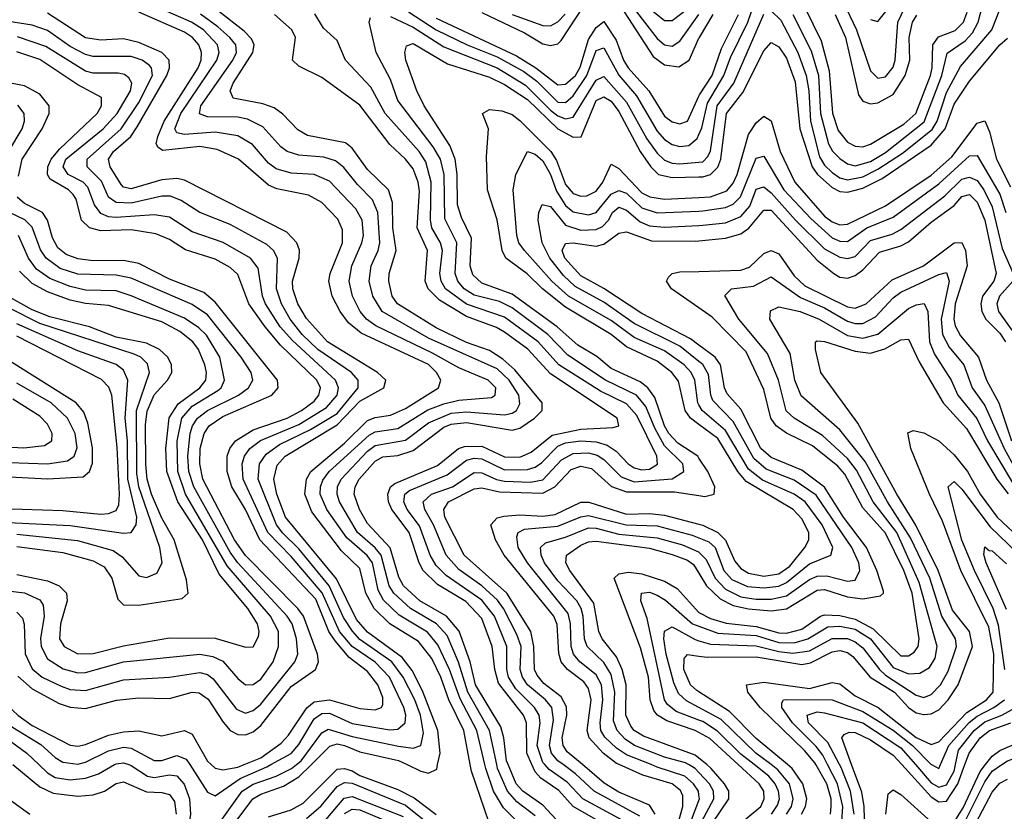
# Model space of a CAD drawing. Header units: inches. Extents: x 501365 to 657855, y 482276 to 547543.
# Tile 512 of 656: x 568217 to 570802, y 539877 to 541956. Entities that reach past the tile are written whole.
import ezdxf

# ---------------------------------------------------------------- set-up
doc = ezdxf.new("R2010")
doc.units = ezdxf.units.IN
doc.header["$MEASUREMENT"] = 0
for name, color, linetype in [('A5563', 7, 'Continuous'), ('A5564', 7, 'Continuous'), ('A5573', 7, 'Continuous'), ('A5574', 7, 'Continuous')]:
    doc.layers.add(name, color=color, linetype=linetype)

msp = doc.modelspace()

# ---------------------------------------------------------------- linework, layer by layer
at = {"layer": 'A5563', "color": 5}
for points, elevation in [([(568199.4, 540000), (568270, 539941.4), (568305.1, 539925.1), (568370, 539916.9), (568410, 539921.1), (568439.7, 539930), (568470, 539950.7), (568490, 539955), (568550, 539928.4), (568590, 539927.2), (568610, 539921.9), (568623.6, 539903.6), (568627.9, 539870)], 3820), ([(568267.1, 540000), (568290, 539978.1), (568310, 539966.5), (568350, 539960.2), (568390, 539964.1), (568423.8, 539976.2), (568465.8, 540000)], 3840), ([(568503.2, 540000), (568510, 539997.7), (568552.8, 539970), (568570, 539966), (568610, 539973.2), (568630, 539970.9), (568649, 539949), (568663.2, 539910), (568665.8, 539870), (568653.6, 539790), (568670, 539767.8), (568690, 539774.2), (568801.5, 539930), (568830, 539948.8), (568890, 539969.5), (568931, 539990), (568943.4, 540000)], 3840), ([(568663.5, 540000), (568710, 539927.8), (568730, 539918.3), (568796.2, 539963.8), (568865.6, 539994.4), (568875.9, 540000)], 3860), ([(568719.6, 540000), (568730, 539990.4), (568750, 539986.2), (568790, 539993.1), (568806.5, 540000)], 3880), ([(568769.3, 539830.7), (568829.5, 539910), (568850, 539922.1), (568910, 539943.9), (568950, 539967.6), (568982.7, 540000)], 3820), ([(568870, 539863.3), (568930, 539881.5), (568961.4, 539898.6), (569050, 539987.8), (569070, 539989.9), (569090, 539983.4), (569110, 539971.3), (569210, 539934.5), (569252.8, 539912.8), (569310, 539869)], 3780), ([(569234.3, 540000), (569270, 539982.5), (569290, 539977.9), (569311.8, 539988.2), (569314.2, 540000)], 3820), ([(569448.6, 539850), (569402.9, 539982.9), (569399.7, 540000)], 3780), ([(569543.8, 539830), (569486.8, 539886.8), (569460.9, 539930), (569440.3, 539990), (569438, 540000)], 3760), ([(569570, 539865.9), (569522.1, 539902.1), (569497.4, 539930), (569471.6, 539990), (569469.4, 540000)], 3740), ([(569649.8, 539829.7), (569590, 539893.7), (569538, 539930), (569520.1, 539950), (569499.3, 540000)], 3720), ([(569784.6, 539824.6), (569670, 539890), (569632.3, 539932.3), (569584.8, 539964.8), (569570, 539981.1), (569561.5, 540000)], 3680), ([(569810, 539847.9), (569695.2, 539910), (569654.2, 539954.2), (569606.9, 539986.9), (569595.2, 540000)], 3660), ([(569844.8, 539864.8), (569725.2, 539930), (569676.1, 539976.1), (569643.3, 540000)], 3640), ([(569884.8, 539870), (569870, 539893.6), (569790, 539928), (569751.4, 539951.4), (569694.2, 540000)], 3620), ([(570000, 539303.6), (569980.1, 539370), (569956, 539510), (569924, 539630), (569920.4, 539670), (569938.3, 539761.7), (569942.9, 539837.1), (569957.6, 539890), (569957.8, 539917.8), (569952, 539932), (569929.7, 539949.7), (569852.5, 539972.5), (569790.5, 540000)], 3580), ([(570000, 539920.5), (569998.6, 539930), (569986, 539950), (569963.4, 539970), (569890, 539993.6), (569874.3, 540000)], 3560), ([(570000, 539979.5), (569990, 539990.3), (569972.5, 540000)], 3540), ([(568970, 539858.8), (569008.2, 539891.8), (569050, 539943), (569070, 539953), (569090, 539951.4), (569230, 539893.4), (569309.6, 539829.6)], 3760), ([(568170, 539923), (568244, 539870)], 3780), ([(569010, 539842.7), (569068.4, 539911.6), (569090, 539916.4), (569223.7, 539863.7)], 3740), ([(570000, 539384), (569988.9, 539430), (569979.6, 539530), (569945.8, 539654.2), (569970.6, 539829.4), (570000, 539906)], 3560), ([(569070, 539871.8), (569090, 539883), (569110, 539881), (569210, 539839.6)], 3720)]:
    msp.add_lwpolyline(points, dxfattribs=dict(at, elevation=elevation))
at = {"layer": 'A5564', "color": 5}
for points, elevation in [([(569770, 542030), (569880.1, 541860.1), (569910, 541838.1), (569947.3, 541832.7), (569974.3, 541850), (570000, 541907.5)], 3720), ([(569438, 540000), (569417.3, 540090), (569373.2, 540173.2), (569345.5, 540250), (569315, 540315), (569287.6, 540347.6), (569212.9, 540392.9), (569172.3, 540432.3), (569158.3, 540458.3), (569143.5, 540530), (569129.3, 540549.3), (569075.5, 540595.5), (569023.5, 540670), (569006.2, 540710), (569006.8, 540730), (569013, 540747), (569029.7, 540770), (569134.8, 540865.2), (569150, 540874.2), (569210, 540882.9), (569288.6, 540931.4), (569330, 540948), (569370, 540957.4), (569455.4, 540964.6), (569465, 540970), (569466.6, 540990), (569447.2, 541010), (569370, 541041.8), (569301, 541081), (569152, 541152), (569127.6, 541170), (569110.8, 541190), (569090.8, 541230), (569081.6, 541270), (569088.7, 541310), (569115.6, 541370), (569119.7, 541390), (569115.8, 541430), (569099.3, 541459.3), (569030, 541532.3), (568990.2, 541550.2), (568930, 541553.4), (568890, 541564.7), (568870, 541579.9), (568828.6, 541628.6), (568790, 541651), (568730, 541661.1), (568650, 541654.9), (568630, 541658.9), (568624.6, 541670), (568640.1, 541710), (568734.8, 541850), (568740.9, 541870), (568736, 541890), (568699.8, 541930), (568668.2, 541950), (568530, 542011.6)], 3760), ([(569430, 541975.4), (569542, 541922), (569590, 541893.1), (569610, 541888.2), (569630, 541893.3), (569638, 541902), (569717.4, 542022.6)], 3720), ([(569499.3, 540000), (569495.2, 540010), (569488.2, 540070), (569479.6, 540099.6), (569413.8, 540210), (569399.9, 540270), (569370.8, 540350.8), (569337.6, 540390), (569267.3, 540430), (569224.8, 540470), (569212.1, 540492.1), (569189.4, 540569.4), (569130, 540633.6), (569109.3, 540670), (569095.3, 540710), (569097.6, 540730), (569108.5, 540750), (569150, 540796.9), (569170, 540808), (569210, 540812), (569250, 540824.9), (569330, 540886.2), (569350, 540894.3), (569390, 540898.5), (569510, 540878.7), (569530, 540884), (569568.7, 540910), (569588.1, 540930), (569588.3, 540950), (569517.2, 541037.2), (569485.3, 541065.3), (569450, 541087.3), (569390, 541108.9), (569310, 541146.9), (569208.8, 541210), (569194.8, 541230), (569186.1, 541270), (569187.2, 541290), (569205.3, 541350), (569196.4, 541410), (569196, 541476.1), (569184.9, 541510), (569130, 541563), (569090, 541619), (569072.7, 541632.7), (568972.3, 541652.3), (568947.3, 541667.3), (568908.1, 541708.1), (568885.1, 541725.1), (568855.4, 541735.4), (568777.4, 541750), (568769.9, 541769.9), (568777.3, 541790), (568828.9, 541870), (568832.4, 541890), (568825.7, 541905.7), (568806.4, 541926.4), (568738.6, 541978.6)], 3720), ([(569237.3, 541977.3), (569309.9, 541930.1), (569392, 541890), (569470, 541858.5), (569540.1, 541820.1), (569574.7, 541794.7), (569630, 541740.2), (569650, 541739), (569670, 541756.1), (569705.8, 541810), (569730, 541875.1), (569750, 541882.7), (569790, 541810.8), (569836.4, 541756.4), (569890, 541663.8), (569910, 541642.1), (569930, 541629), (569950, 541623.8), (569973.7, 541626.3), (569995.6, 541644.4), (570000, 541655.1)], 3660), ([(569830, 541984.5), (569890, 541907.3), (569910, 541890.4), (569930, 541887), (569950, 541900.1), (570000, 541969.8)], 3740), ([(569865.3, 541990), (569910, 541954.4), (569930, 541954.5), (569970, 541984.8)], 3760), ([(568943.4, 540000), (568955.9, 540010), (569010, 540083.7), (569027, 540093), (569090, 540074), (569211.8, 540048.2), (569250, 540043.5), (569270.3, 540050), (569277.2, 540082.8), (569268.8, 540130), (569254, 540170), (569223.6, 540230), (569193.5, 540270), (569110, 540328.3), (569090.4, 540350.4), (569066.8, 540386.8), (569029.5, 540469.5), (568950, 540567.1), (568907.8, 540607.8), (568891.4, 540630), (568843.2, 540750), (568846.5, 540790), (568864.2, 540815.8), (568899.2, 540840.8), (568980.2, 540879.8), (569050, 540922.6), (569105.4, 540990), (569105.9, 541010), (569087.8, 541030), (568999.7, 541090), (568958.8, 541130), (568926.8, 541170), (568904.3, 541210), (568891.6, 541250), (568893.4, 541330), (568883, 541350), (568866.1, 541366.1), (568770, 541418.8), (568690, 541449.9), (568641.4, 541481.4), (568612.6, 541492.6), (568590, 541493.1), (568510, 541474.7), (568470, 541476.5), (568450.5, 541490.5), (568432.2, 541532.2), (568394.1, 541570), (568394.1, 541590), (568483.7, 541670), (568530, 541738.9), (568565.3, 541810), (568563.1, 541830), (568557, 541837), (568538.9, 541850), (568510, 541859.7), (568410, 541859.7), (568390, 541864.6), (568350, 541886), (568290, 541928.4), (568250, 541942.4), (568188.3, 541951.7)], 3840), ([(569314.2, 540000), (569320.4, 540030), (569314.4, 540090), (569274, 540194), (569247.4, 540247.4), (569221, 540281), (569130, 540348), (569101.5, 540381.5), (569048.3, 540488.3), (568914.4, 540650), (568892.4, 540710), (568884, 540750), (568893.2, 540786.8), (568913.6, 540810), (569050, 540892.2), (569110, 540954.4), (569172.9, 540990), (569178.6, 541010), (569156.7, 541030), (569025.5, 541110), (568970, 541171.7), (568947.1, 541210), (568933.7, 541250), (568933.3, 541270), (568950.8, 541330), (568951.2, 541351.2), (568944.5, 541370), (568918, 541398), (568650, 541535.1), (568630, 541539), (568590, 541535.8), (568510, 541512.4), (568490, 541517), (568483.4, 541523.4), (568454.8, 541570), (568450.5, 541590), (568463.5, 541610), (568508.7, 541650), (568525.1, 541674.9), (568603.2, 541810), (568610.4, 541830), (568609.1, 541850), (568590.1, 541870.1), (568530, 541896.8), (568490, 541905.8), (568430, 541902.5), (568390, 541908.4), (568290, 541973.5)], 3820), ([(569399.7, 540000), (569382.7, 540090), (569343.6, 540170), (569322.2, 540230), (569298.7, 540278.7), (569263.8, 540323.8), (569188.9, 540370), (569147.6, 540410), (569125.5, 540450), (569110, 540515), (569061.8, 540561.8), (568984.1, 540664.1), (568965.8, 540710), (568969.7, 540750), (568980.9, 540770), (569070, 540844.1), (569130, 540903.8), (569150, 540911.6), (569190, 540917.5), (569230, 540935.3), (569316.4, 540990), (569322.5, 541010), (569311.5, 541030), (569290, 541050.5), (569113.4, 541133.4), (569080.6, 541160.6), (569058.2, 541190), (569037.3, 541230), (569028.5, 541270), (569032.2, 541290), (569064.8, 541370), (569064.7, 541404.7), (569052.5, 541432.5), (569010, 541476.7), (568975.2, 541495.2), (568892.5, 541512.5), (568870, 541522.1), (568791.8, 541590), (568735.8, 541615.8), (568690, 541623.5), (568592.7, 541612.7), (568580.6, 541620.6), (568575.7, 541630), (568579.4, 541650), (568596.2, 541690), (568685.5, 541830), (568693.1, 541850), (568694.4, 541870), (568687.5, 541890), (568671, 541910), (568650, 541923.6), (568530, 541976.3)], 3780), ([(569469.4, 540000), (569449.9, 540090.1), (569393.7, 540190), (569368.8, 540268.8), (569338.9, 540338.9), (569311, 540370), (569242.7, 540410), (569199.5, 540450), (569187, 540470), (569165.6, 540550), (569149.8, 540569.8), (569104.1, 540610), (569056.2, 540690), (569050.2, 540710), (569051.3, 540730), (569060.9, 540750), (569130, 540823.1), (569150, 540838.4), (569230, 540851.9), (569290, 540897.8), (569350, 540923.2), (569390, 540926.5), (569490, 540918.6), (569510, 540923.4), (569520.8, 540930), (569530, 540947.6), (569527.2, 540970), (569501.7, 541010), (569470, 541039.1), (569290, 541120), (569168.7, 541190), (569143.9, 541230), (569134.8, 541270), (569139.6, 541310), (569158.3, 541350), (569162.8, 541370), (569157.4, 541450), (569143.6, 541483.6), (569103.6, 541523.6), (569068.1, 541568.1), (569045.9, 541585.9), (569015.6, 541595.6), (568950, 541600.9), (568918.9, 541610), (568902.3, 541622.3), (568855.4, 541675.4), (568815.5, 541695.5), (568790, 541700.3), (568710, 541701.4), (568689.5, 541709.5), (568692.5, 541730), (568776.8, 541850), (568785.8, 541870), (568784.3, 541890), (568769, 541910), (568737.6, 541937.6), (568691.3, 541971.3)], 3740), ([(569561.5, 540000), (569547.9, 540030), (569547, 540110), (569539.5, 540130), (569473.9, 540213.9), (569464.1, 540250), (569457.6, 540310), (569430, 540383.5), (569388.4, 540428.4), (569313.4, 540473.4), (569276.6, 540510), (569265.3, 540530), (569239.4, 540610), (569194.3, 540670), (569184.9, 540690), (569183, 540710), (569190.3, 540729.7), (569201.6, 540738.4), (569314.2, 540785.8), (569368.6, 540830), (569384.3, 540835.7), (569430, 540836.2), (569490, 540808.1), (569530, 540807.4), (569559.6, 540820.4), (569614.7, 540865.3), (569690, 540881.3), (569774.7, 540885.3), (569789.7, 540890), (569785.2, 540910), (569610, 541026.7), (569550.9, 541090.9), (569490, 541135.7), (569468.4, 541148.4), (569390, 541176.6), (569319.4, 541219.5), (569289.3, 541249.3), (569281.3, 541270), (569287.8, 541350), (569260.6, 541410), (569266.4, 541506.4), (569262.9, 541530), (569250, 541564.4), (569230.2, 541590), (569188.7, 541628.7), (569110, 541731.8), (569010, 541804.6), (568950, 541834.5), (568933, 541850), (568941.5, 541910), (568931.2, 541930), (568886.2, 541970)], 3680), ([(569595.2, 540000), (569590, 540005.8), (569575.2, 540050), (569583.4, 540110), (569580.8, 540130), (569568.6, 540150), (569519.4, 540199.4), (569500.3, 540230), (569496.1, 540250), (569495.6, 540310), (569463, 540390), (569430, 540432.2), (569336.5, 540496.5), (569310, 540523.4), (569294.3, 540550), (569266.9, 540626.9), (569234.4, 540670), (569225.2, 540690), (569227.7, 540710), (569240.2, 540719.8), (569339.3, 540760.7), (569390, 540799.7), (569410, 540805.2), (569430, 540802.7), (569490, 540774.5), (569550, 540775), (569570, 540781.2), (569587.1, 540792.9), (569630, 540836.7), (569650, 540844.9), (569690, 540850), (569730, 540847.9), (569759.3, 540839.3), (569782.9, 540822.9), (569814.4, 540790), (569830, 540779.7), (569850, 540774.1), (569870, 540775.8), (569891.3, 540788.7), (569889.7, 540810), (569836.7, 540916.7), (569810, 540947.7), (569741.2, 540981.2), (569632.3, 541050), (569577.7, 541110), (569490, 541175.1), (569390, 541209.5), (569335.2, 541250), (569323.5, 541270), (569320.3, 541290), (569327.1, 541350), (569321.8, 541370), (569298.8, 541410), (569295, 541430), (569297.4, 541530), (569283.5, 541583.5), (569265.6, 541610), (569176.1, 541710), (569139.2, 541779.2), (569072.7, 541850), (569050, 541901.4), (569014.2, 541934.2), (568991.9, 541971.9)], 3660), ([(569643.3, 540000), (569629.5, 540010), (569613.4, 540030), (569607.5, 540050), (569618, 540118), (569613.8, 540150), (569597.1, 540170), (569550.4, 540210), (569536.8, 540230), (569530.9, 540250), (569533.1, 540310), (569522.2, 540342.2), (569487.4, 540410), (569471.6, 540431.6), (569430, 540469.2), (569370, 540512.5), (569336.5, 540550), (569303.4, 540630), (569280.2, 540670), (569276.6, 540690), (569298.1, 540710), (569352.8, 540730), (569410, 540766.9), (569430, 540766.2), (569468.8, 540748.8), (569490, 540744.4), (569558.2, 540741.8), (569590, 540748.3), (569639.2, 540800.8), (569670, 540817), (569710, 540818.6), (569732.6, 540812.6), (569750, 540801.6), (569796, 540756), (569830, 540742.6), (569929.6, 540750.4), (569960.5, 540770), (569957.9, 540790), (569910, 540837.7), (569883.9, 540883.9), (569860.3, 540940.3), (569836.5, 540970), (569754.4, 541010), (569655.8, 541075.8), (569603.3, 541130), (569510, 541199.6), (569476.3, 541216.3), (569410, 541233), (569384, 541250), (569367.3, 541270), (569359.9, 541290), (569364.4, 541370), (569333, 541433), (569331, 541550), (569322, 541590), (569302.6, 541622.6), (569210, 541744), (569190, 541798.9), (569153, 541870), (569134.8, 541950), (569138, 541962)], 3640), ([(569190, 541965.2), (569250, 541936.9), (569330, 541884.7), (569470.1, 541830), (569544.7, 541784.7), (569610, 541719), (569630, 541703.8), (569650, 541696), (569670, 541700.8), (569730, 541797.8), (569750, 541807.4), (569810, 541740.2), (569863.4, 541643.4), (569890, 541605.7), (569910, 541587.3), (569930, 541579.3), (569950, 541578), (570000, 541582.3)], 3640), ([(569310, 541960.3), (569521.1, 541861.1), (569571.9, 541830), (569630, 541785.7), (569650, 541787), (569675.9, 541810), (569688.1, 541831.9), (569710, 541904.7), (569730, 541935.7), (569750, 541951.6), (569782.8, 541902.8), (569802, 541850), (569814.1, 541830), (569868.3, 541770), (569910, 541703.4), (569930, 541688.2), (569950, 541682.5), (569970.2, 541690), (570000, 541755.9)], 3680), ([(569510, 541969.9), (569590, 541941.1), (569610, 541940.3), (569630, 541950.5), (569649.3, 541970.7)], 3740), ([(568875.9, 540000), (568930, 540029.6), (568950, 540053.1), (568990, 540120.2), (569010, 540134.5), (569030, 540135.3), (569090, 540108.2), (569188.3, 540091.7), (569210, 540092.9), (569229.1, 540110), (569230.4, 540130), (569225.2, 540150), (569187.4, 540230), (569150, 540269.2), (569090, 540310), (569056.5, 540350), (569011, 540451), (568930, 540546.8), (568868.6, 540610), (568803.6, 540750), (568801.3, 540790), (568806.9, 540810), (568820.8, 540830), (568848.9, 540851.1), (568950, 540893.4), (569022.4, 540937.6), (569050.2, 540970), (569054.2, 540990), (569046, 541010), (568933.5, 541113.5), (568900.4, 541150), (568862.4, 541210), (568854.2, 541230), (568843.5, 541303.5), (568823.2, 541330), (568750.9, 541370.9), (568670, 541399.5), (568610, 541437.9), (568570, 541443.5), (568470, 541437.2), (568450, 541439), (568430, 541447.1), (568413.8, 541470), (568396.2, 541516.2), (568383.7, 541530), (568344.5, 541550), (568331.5, 541570), (568338.6, 541590), (568436, 541670), (568472.9, 541710), (568507.8, 541770), (568511.4, 541790), (568503.9, 541803.9), (568492.4, 541812.4), (568475.9, 541815.9), (568410, 541816.4), (568390, 541821.2), (568286, 541886), (568211.5, 541911.5)], 3860), ([(570000, 540805), (569996.7, 540810), (569944.6, 540844.6), (569921.2, 540870), (569909.3, 540890), (569884.3, 540964.3), (569866.3, 540990), (569845.4, 541005.4), (569770, 541040.3), (569731.9, 541071.9), (569681.8, 541101.8), (569627.5, 541150), (569510, 541235.8), (569430, 541264.2), (569406.2, 541286.2), (569399.8, 541310), (569402.8, 541382.8), (569376.8, 541436.8), (569366.3, 541470), (569365.8, 541550), (569360, 541590), (569346.1, 541626.1), (569278.9, 541730), (569259.2, 541770), (569230.6, 541850), (569227.8, 541870), (569232.2, 541887.8), (569250, 541893.6), (569340.2, 541840.2), (569450, 541805.2), (569490, 541786.1), (569550, 541747), (569630, 541669.9), (569670, 541647.6), (569690.9, 541649.1), (569730, 541743.9), (569750, 541753.5), (569770, 541742.6), (569790, 541715.7), (569845.6, 541610), (569873.4, 541570), (569894.3, 541550), (569930, 541542.3), (570000, 541543.7)], 3620), ([(568806.5, 540000), (568850, 540018.3), (568903.2, 540056.8), (568922.4, 540077.6), (568970.5, 540149.5), (568990, 540164.8), (569030, 540169.9), (569110, 540147.7), (569150, 540143.6), (569166.8, 540150), (569170, 540158.4), (569170, 540176.4), (569157.3, 540210), (569130, 540244.6), (569081.7, 540281.7), (569044.8, 540324.8), (569028.8, 540350), (568994.4, 540434.3), (568847.4, 540590), (568810, 540669.9), (568774.1, 540730), (568762.1, 540770), (568762.1, 540810), (568768.4, 540830), (568783.4, 540850), (568830, 540879.2), (568919.4, 540910), (568956.4, 540930), (568990, 540954.8), (569002.5, 540970), (569006.8, 540990), (568997.5, 541010), (568901.8, 541101.8), (568861.8, 541150), (568818.7, 541210), (568790, 541287.3), (568770, 541305.9), (568730, 541327.4), (568652.4, 541352.4), (568610, 541379.1), (568574.4, 541394.4), (568510, 541404.1), (568430, 541401.7), (568400.2, 541410), (568379.2, 541430), (568365.1, 541485.1), (568357.6, 541497.6), (568344.9, 541510), (568297.4, 541537.4), (568290.4, 541550), (568291.3, 541570), (568299.8, 541590), (568322.5, 541617.5), (568420.2, 541710), (568431.6, 541730), (568431.7, 541751.7), (568370, 541785.5), (568270, 541852.1), (568210, 541872.4)], 3880), ([(568214.1, 541545.9), (568223.4, 541590), (568275.9, 541670), (568294.8, 541710), (568294.2, 541730), (568270, 541761.2), (568230, 541782.5), (568150, 541797.3)], 3920), ([(568188.5, 541611.5), (568223.6, 541670), (568229.9, 541690), (568228.7, 541710), (568212.1, 541732.1)], 3940), ([(570000, 540893.3), (569977.5, 540910), (569964, 540930), (569946.8, 541006.8), (569929.1, 541030), (569890, 541059.3), (569810, 541097.5), (569770, 541130), (569650, 541201.5), (569589.5, 541250), (569549.3, 541289.3), (569493.3, 541330), (569483.7, 541350), (569470.7, 541430.7), (569445.2, 541510), (569442.7, 541597.3), (569447.4, 541670), (569431.6, 541710), (569450, 541720.9), (569482.9, 541717.1), (569510, 541707.1), (569530, 541691.9), (569611.6, 541610), (569626.3, 541586.3), (569650, 541523.6), (569670, 541500.3), (569690, 541493.3), (569705.9, 541494.1), (569730, 541506.3), (569748.1, 541530), (569770, 541576.6), (569790, 541565.8), (569850, 541501.5), (569870.8, 541490.8), (569910, 541484.7), (570000, 541489.5)], 3580), ([(570000, 540945.3), (569997.4, 540950), (569989.1, 541010), (569979.2, 541030), (569961.2, 541050), (569910, 541086.5), (569830, 541121.9), (569770, 541166.1), (569657.9, 541230), (569614, 541270), (569541.9, 541350), (569527.7, 541370), (569521.9, 541390), (569512.1, 541510), (569519, 541550), (569549.8, 541610), (569570, 541603.4), (569590, 541585.3), (569610, 541550.1), (569626.3, 541506.3), (569650, 541468.5), (569670, 541452.2), (569710, 541444.2), (569730, 541450.3), (569770, 541498.3), (569790, 541508.2), (569810, 541500.5), (569850, 541462.1), (569890, 541449.3), (570000, 541453.9)], 3560), ([(568212.1, 540232.1), (568250, 540199), (568321, 540161), (568350, 540150.8), (568390, 540147.9), (568471, 540169), (568530, 540175.3), (568610, 540173.7), (568670, 540190.6), (568688.2, 540188.2), (568712.1, 540172.1), (568751.2, 540111.2), (568769.9, 540089.9), (568790, 540079.5), (568810, 540078.2), (568830, 540085.8), (568850, 540102.4), (568930, 540205.6), (568993.3, 540250), (569001.7, 540270), (568998.4, 540290), (568962.5, 540390), (568947.6, 540410), (568809.4, 540549.4), (568781, 540590), (568698.1, 540750), (568690.1, 540790), (568691, 540830), (568701, 540870), (568714.5, 540890), (568750, 540913.9), (568878.9, 540970), (568895.6, 540990), (568894.1, 541010), (568730, 541214.4), (568700.3, 541240.3), (568610, 541275.1), (568530, 541316.2), (568490, 541324.4), (568410, 541323.4), (568370, 541328.1), (568339.4, 541339.4), (568317.4, 541357.4), (568303.5, 541383.5), (568290, 541430), (568276.6, 541450), (568230, 541473.6), (568210.6, 541490.6)], 3920), ([(570000, 541059.1), (569950, 541098.9), (569830, 541158.7), (569750, 541214.7), (569675.5, 541255.5), (569644.5, 541284.5), (569608.7, 541330), (569588.7, 541370), (569578.3, 541430), (569579.7, 541450), (569588.8, 541471.2), (569610, 541465.9), (569650, 541417), (569690, 541403.6), (569730, 541405.5), (569746.6, 541413.4), (569762.5, 541430), (569772.9, 541450), (569790, 541464.2), (569810, 541455.9), (569845.4, 541425.4), (569870, 541414.7), (569910, 541411.3), (570000, 541415.9)], 3540), ([(568210, 540400.4), (568224.8, 540384.8), (568229.3, 540369.3), (568231.2, 540291.2), (568250, 540251.3), (568276.5, 540230), (568326.4, 540206.4), (568350, 540197.7), (568390, 540194.7), (568490, 540222.5), (568610, 540230.1), (568690, 540242.4), (568710, 540236.5), (568725.2, 540225.1), (568786, 540146), (568810, 540135), (568830, 540142.3), (568850, 540159), (568939, 540270), (568947, 540290), (568944.1, 540330), (568932.3, 540370), (568918.9, 540390), (568790, 540529.7), (568770, 540558), (568673.8, 540730), (568661.5, 540770), (568658.5, 540810), (568664.3, 540870), (568670.4, 540890), (568683.5, 540910), (568710.2, 540929.8), (568791.4, 540970), (568817.3, 540990), (568829.1, 541010), (568824.4, 541030), (568798.8, 541070), (568710, 541181.6), (568670, 541208.3), (568510, 541277.2), (568470, 541285.3), (568370, 541287.7), (568323.2, 541303.2), (568286.5, 541330), (568272.1, 541352.1), (568250, 541411.3), (568230.7, 541430.7), (568190.3, 541450.3)], 3940), ([(568070, 540470.8), (568230, 540450.8), (568270, 540432.9), (568279, 540419), (568281.4, 540390), (568271.6, 540331.6), (568273.8, 540310), (568290, 540278.2), (568331.5, 540251.5), (568370, 540241.4), (568390, 540241.7), (568490, 540269.6), (568690, 540289.8), (568723.9, 540283.9), (568750, 540271.6), (568790, 540226), (568810, 540209.7), (568830, 540210.1), (568850, 540224.5), (568882.7, 540270), (568896.8, 540310), (568896.2, 540350), (568875.3, 540390), (568761.7, 540521.7), (568652.3, 540710), (568631.9, 540770), (568630.3, 540849.7), (568642.4, 540910), (568670, 540941.7), (568737.6, 540982.4), (568746.2, 540990), (568754.8, 541010), (568742.5, 541070), (568707.5, 541127.5), (568687.6, 541147.6), (568650, 541172.4), (568510, 541231.3), (568470, 541244.3), (568390, 541246.3), (568350, 541255.4), (568296.4, 541276.4), (568261.3, 541301.3), (568240.2, 541330), (568213.9, 541390)], 3960), ([(570000, 541101.8), (569978.1, 541118.1), (569850, 541184.5), (569750.3, 541250.3), (569690, 541283.4), (569648.2, 541330), (569641.2, 541350), (569650, 541369), (569670, 541370.7), (569730, 541361.8), (569750, 541367), (569790, 541395.4), (569810, 541398.9), (569875.3, 541375.3), (569990, 541375), (570000, 541375.9)], 3520), ([(568210, 540499), (568290, 540482.6), (568320.9, 540470), (568340.1, 540450), (568342, 540430), (568324.2, 540370), (568321.8, 540330), (568333.6, 540310), (568370, 540291.2), (568410, 540291.5), (568490, 540312), (568610, 540332.8), (568730, 540332), (568810, 540308.4), (568830, 540309.4), (568843.7, 540336.3), (568845.6, 540350), (568840.9, 540370), (568815.9, 540410), (568740.4, 540500.4), (568696.9, 540590), (568632, 540690), (568603.4, 540770), (568600.5, 540830), (568609.1, 540910.9), (568632.8, 540947.2), (568690.2, 540990), (568705.5, 541010), (568707.5, 541030), (568703.2, 541050), (568686.3, 541090), (568671.4, 541110), (568637.9, 541137.9), (568590, 541162.6), (568450, 541205.8), (568390, 541211), (568350, 541219.8), (568290, 541241.8), (568250, 541263.4), (568216.3, 541296.3)], 3980), ([(570000, 541199.4), (569928.4, 541250), (569914.7, 541270), (569919.7, 541280.3), (569929.7, 541290), (569950, 541293.9), (570000, 541295.5)], 3480), ([(568210, 540573), (568330, 540557.3), (568410, 540535.4), (568439.1, 540519.1), (568459.4, 540490), (568474.4, 540434.3), (568490, 540419.8), (568530, 540418.8), (568643.5, 540436.5), (568659.6, 540450), (568655, 540485), (568622.8, 540590), (568590, 540647.6), (568563, 540710), (568552, 540750), (568548.6, 540788.6), (568547.5, 540892.5), (568551.5, 540928.5), (568570, 540971), (568604.9, 541010), (568616.6, 541030), (568615.7, 541050), (568605.8, 541070), (568584, 541090), (568550, 541107), (568470, 541123), (568400.4, 541150), (568296.3, 541176.3), (568250, 541194.3), (568190, 541228)], 4020), ([(568210, 540605.6), (568368.6, 540588.6), (568462.2, 540562.2), (568485.9, 540545.9), (568530, 540495.8), (568550, 540491.5), (568577.3, 540502.7), (568590.8, 540530), (568585.1, 540570), (568529.5, 540729.5), (568524.9, 540764.9), (568523.4, 540930), (568557.6, 541030), (568553, 541053), (568535.4, 541070), (568517.9, 541077.9), (568270, 541158.2), (568190, 541199.2)], 4040), ([(568150, 540637.8), (568350, 540627.7), (568490, 540608.2), (568509.9, 540610.1), (568523, 540630), (568525, 540650), (568501.1, 540750), (568500.1, 540850), (568494.1, 540910), (568500.8, 541010), (568490, 541036), (568470.6, 541050.6), (568370, 541086.7), (568210, 541157.9)], 4060), ([(568170, 540672.8), (568330, 540667.6), (568430, 540657.8), (568450, 540659.4), (568470, 540667.7), (568477.6, 540682.4), (568478.7, 540710), (568472.9, 540832.9), (568458.8, 540970), (568451.4, 540991.4), (568431.6, 541011.6), (568210, 541125.2)], 4080), ([(568190, 540755.5), (568290, 540750.6), (568383.9, 540756.1), (568400.6, 540770), (568407.9, 540792.1), (568408.3, 540831.7), (568396.4, 540896.4), (568385.7, 540925.7), (568365, 540950), (568171.9, 541071.9)], 4120), ([(568190, 540793.2), (568290, 540790), (568342.3, 540797.7), (568360.1, 540810), (568367.7, 540832.3), (568362.5, 540870), (568342.3, 540910), (568299.8, 540950), (568210, 541002)], 4140), ([(568164.3, 540835.7), (568228, 540832), (568281.9, 540838.1), (568301.8, 540850), (568302.3, 540870), (568290, 540894), (568270, 540915.2), (568199.5, 540959.5)], 4160), ([(569694.2, 540000), (569654.1, 540034.1), (569644, 540050), (569641.2, 540070), (569652.9, 540130), (569652.2, 540152.2), (569638, 540178), (569593.3, 540213.3), (569575, 540235), (569568.2, 540250), (569566.8, 540310), (569558.7, 540350), (569495.5, 540450), (569383.8, 540550), (569333.3, 540650), (569330.2, 540670), (569342.5, 540690), (569410, 540724.4), (569430, 540726.9), (569476.5, 540716.5), (569590, 540712.7), (569622, 540730), (569664.9, 540775.1), (569690, 540784.1), (569718, 540778), (569770.8, 540730.8), (569810, 540716.3), (569936.1, 540716.1), (570000, 540706.5)], 3620), ([(569790.5, 540000), (569783.2, 540003.2), (569748.7, 540030), (569711.9, 540070), (569706.5, 540090), (569716.7, 540170), (569710, 540199.9), (569697.6, 540217.6), (569655, 540250), (569638.6, 540270), (569632, 540292), (569627.8, 540367.8), (569618.9, 540390), (569488.4, 540550), (569466.3, 540590), (569453.9, 540630), (569470, 540648), (569487.5, 540652.5), (569530, 540656.2), (569590, 540652.9), (569622.7, 540657.3), (569690, 540689.6), (569710.9, 540689.1), (569810, 540658.2), (569870, 540659.9), (569910, 540655.6), (570000, 540631.2)], 3580), ([(569874.3, 540000), (569810, 540026.1), (569783.3, 540043.3), (569752.6, 540072.6), (569742.7, 540090), (569740.5, 540110), (569747.5, 540170), (569744.3, 540210), (569730, 540236.2), (569687.7, 540270), (569670.9, 540290), (569664.8, 540310), (569663.3, 540370), (569656.9, 540396.9), (569550, 540530), (569525.9, 540570), (569521.9, 540598.1), (569525.4, 540610), (569542, 540618), (569630, 540626), (569690, 540651.1), (569710, 540654.7), (569809.4, 540629.5), (569890, 540627.5), (569982.6, 540602.6), (570000, 540595.8)], 3560), ([(569972.5, 540000), (569964.4, 540004.4), (569910, 540019.9), (569830.7, 540050.7), (569806.5, 540066.5), (569785, 540090), (569775.4, 540115.4), (569779.2, 540190), (569770, 540236.4), (569750, 540268.6), (569706.7, 540310), (569699.8, 540330), (569696.5, 540390), (569691.1, 540410), (569679.2, 540430), (569630, 540482.7), (569595, 540530), (569585.6, 540550), (569583.8, 540570), (569597.2, 540582.8), (569650, 540597.4), (569710, 540621.5), (569730, 540620.7), (569790, 540605.5), (569890, 540596.1), (569957, 540577), (569999, 540559), (570000, 540558.1)], 3540), ([(570000, 540016.9), (569990, 540025.2), (569854.5, 540074.5), (569830, 540090), (569821.5, 540101.5), (569808, 540130), (569809.2, 540210), (569798.8, 540250), (569783.3, 540283.3), (569746, 540330), (569737.6, 540350), (569723.9, 540423.9), (569660.9, 540510), (569650.6, 540530), (569652.7, 540550), (569690, 540576.5), (569710, 540585.1), (569730, 540586.7), (569870, 540568.2), (569930, 540552.1), (569970, 540537.1), (569985.7, 540525.7), (570000, 540502.6)], 3520), ([(570000, 540084.1), (569990, 540089.7), (569915.4, 540115.4), (569891.4, 540130), (569881.8, 540141.8), (569871.8, 540170), (569867.4, 540230), (569846.6, 540306.6), (569777.3, 540490), (569790, 540501.2), (569814.7, 540505.3), (569850, 540500.9), (569910, 540482.2), (569943, 540463), (569999.9, 540399.9)], 3480), ([(570000, 540117), (569940, 540140), (569917.6, 540157.6), (569909.8, 540170), (569863.9, 540383.9), (569847.9, 540430), (569849.1, 540450), (569870, 540452.7), (569890, 540444.9), (569912.1, 540432.1), (569983.4, 540370), (570000, 540363.9)], 3460), ([(570000, 540150), (569967.7, 540167.7), (569946.6, 540186.6), (569934.5, 540214.5), (569913.7, 540290), (569908, 540330), (569910, 540350.8), (569930, 540361.6), (569990, 540328.7), (570000, 540325.6)], 3440), ([(570000, 540191.1), (569994.6, 540194.6), (569977.7, 540210), (569960.7, 540250), (569961.1, 540278.9), (569970.4, 540289.6), (570000, 540285.2)], 3420), ([(567971.3, 540000), (567970.9, 540010), (567978.4, 540041.6), (568050, 540233), (568070, 540258.1), (568090, 540261.8), (568110, 540247.8), (568159, 540179), (568212.2, 540130), (568250, 540102.7), (568350, 540050.9), (568370, 540048.4), (568390, 540053.1), (568450, 540077.2), (568490, 540086.4), (568530, 540088.5), (568590, 540075.5), (568650, 540090.1), (568670, 540079.9), (568710, 540008.8), (568719.6, 540000)], 3880), ([(568007.2, 540000), (568010.1, 540030), (568067.7, 540172.3), (568090, 540189.3), (568110, 540178.2), (568198.1, 540098.1), (568273, 540053), (568310, 540018.8), (568330, 540006.5), (568370, 540001.6), (568390, 540006.3), (568450, 540036.5), (568490, 540045.8), (568510, 540043.3), (568570, 540011), (568590, 540011.2), (568630, 540024.1), (568654.3, 540014.3), (568663.5, 540000)], 3860), ([(568041.5, 540000), (568044.9, 540030), (568070, 540089.3), (568090, 540116.3), (568110, 540118.7), (568130, 540107), (568235.7, 540030), (568267.1, 540000)], 3840), ([(568982.7, 540000), (569031.5, 540048.5), (569050, 540054.4), (569070, 540050.6), (569110, 540033.5), (569211.3, 540011.3), (569234.3, 540000)], 3820), ([(568465.8, 540000), (568470, 540002.4), (568490, 540004.5), (568503.2, 540000)], 3840)]:
    msp.add_lwpolyline(points, dxfattribs=dict(at, elevation=elevation))
at = {"layer": 'A5573', "color": 5}
for points, elevation in [([(570000, 539675.3), (570012.3, 539730), (570022.5, 539817.5), (570034.8, 539845.2), (570078.4, 539910), (570078.5, 539930), (570067.1, 539950), (570032.2, 539990), (570020.3, 540000)], 3520), ([(570100.9, 539839.1), (570162.2, 539890), (570171.4, 539910), (570170.2, 539930), (570158, 539950), (570103.3, 540000)], 3480), ([(570190.4, 539870), (570206.3, 539893.7), (570211.2, 539910), (570209.2, 539930), (570200.4, 539950), (570183.4, 539970), (570145.4, 540000)], 3460), ([(570230, 539870), (570242.6, 539890), (570247.3, 539910), (570237.4, 539950), (570206.8, 539986.8), (570189.2, 540000)], 3440), ([(570269, 539870), (570280, 539890), (570283.2, 539910), (570272.7, 539950), (570244.8, 539990), (570232.7, 540000)], 3420), ([(570345.2, 539870), (570347.5, 539890), (570347, 539910), (570335.6, 539950), (570307.1, 540000)], 3380), ([(570375.1, 539850), (570377.6, 539890), (570363.9, 539950), (570337.8, 540000)], 3360), ([(570407.5, 539870), (570398.2, 539930), (570372.9, 539992.9), (570369.2, 540000)], 3340), ([(570435.1, 539824.9), (570434.1, 539890), (570427.5, 539927.5), (570400.7, 540000)], 3320), ([(570532.9, 540000), (570610, 539915.8), (570630, 539902.2), (570650, 539904.4), (570679.8, 539950), (570698.1, 540000)], 3320), ([(570568.5, 540000), (570610, 539952.6), (570630, 539941), (570650, 539947.1), (570670, 539982.7), (570673.7, 540000)], 3340), ([(570610.8, 540000), (570630, 539990.1), (570634.3, 540000)], 3360), ([(570670, 539848.9), (570693.3, 539886.7), (570737.9, 539982.1), (570752.1, 540000)], 3280), ([(570695, 539845), (570750, 539954.9), (570770, 539983.3), (570795.4, 540000)], 3260), ([(570000, 539832.4), (570006.3, 539850), (570039, 539910), (570038.1, 539930), (570027.4, 539950), (570000, 539979.5)], 3540), ([(570701.6, 539798.4), (570770, 539927.7), (570790, 539951.6), (570810, 539961.8)], 3240), ([(570000, 539906), (570001.5, 539910), (570000, 539920.5)], 3560), ([(570491, 539870), (570496.7, 539923.3), (570510, 539934), (570530, 539921.2), (570609.7, 539849.7)], 3280)]:
    msp.add_lwpolyline(points, dxfattribs=dict(at, elevation=elevation))
at = {"layer": 'A5574', "color": 5}
for points, elevation in [([(570450, 541956.6), (570470, 541952), (570563.5, 542070)], 3760), ([(570000, 541655.1), (570007.2, 541672.8), (570022.6, 541737.4), (570065.7, 541810), (570082.5, 541857.5), (570128.5, 541950), (570150, 542014.8)], 3660), ([(570246.9, 541970), (570294.3, 541874.3), (570314.2, 541810), (570319.4, 541710), (570340.4, 541630), (570350.9, 541610.9), (570370, 541591.9), (570390, 541578.2), (570410, 541572.6), (570450, 541584.2), (570490, 541608), (570591.5, 541688.5), (570637.7, 541810), (570651.5, 541868.5), (570698.8, 541901.2), (570718.1, 541921.9), (570733.3, 541950), (570750, 542018.4)], 3660), ([(570190, 541979.4), (570215.2, 541955.2), (570259.3, 541870), (570281.1, 541810), (570288.2, 541770), (570292.6, 541690), (570316.5, 541596.5), (570330, 541574.6), (570350, 541555.1), (570370, 541541.1), (570390, 541535.5), (570430, 541543.5), (570470, 541563.5), (570534.1, 541605.9), (570611.9, 541668.1), (570625.3, 541690), (570650, 541765.4), (570686.8, 541833.2), (570769.2, 541930), (570790, 541982.8)], 3640), ([(570277.4, 541990), (570320.8, 541900.8), (570342.2, 541822.2), (570350.9, 541710.9), (570365.2, 541665.2), (570390, 541634.7), (570410, 541624.5), (570430, 541622.7), (570450, 541629.8), (570538.2, 541681.8), (570569.2, 541710), (570607.8, 541810), (570612.6, 541830), (570613.9, 541890), (570628.8, 541911.2), (570672.4, 541927.6), (570694.8, 541950), (570703.9, 541976.1)], 3680), ([(570386.5, 541986.5), (570413.7, 541930), (570450, 541821.9), (570470, 541802.4), (570490, 541806.7), (570510, 541831.8), (570515.1, 541850), (570522.3, 541950), (570541.5, 541990)], 3740), ([(570000, 541582.3), (570010, 541583.1), (570023.2, 541596.8), (570030, 541612.4), (570047.5, 541730), (570091.9, 541790), (570170, 541970.5)], 3640), ([(570000, 541907.5), (570001.1, 541910), (570037.3, 541970)], 3720), ([(570000, 541755.9), (570001.3, 541758.7), (570034.9, 541810), (570058.9, 541881.1), (570104, 541970)], 3680), ([(570357.7, 541970), (570385.1, 541910), (570419.2, 541759.2), (570430, 541742), (570450, 541735.4), (570470, 541737.8), (570510, 541759.6), (570541.7, 541810), (570553.3, 541850), (570552, 541910), (570560.2, 541950), (570571.6, 541968.4)], 3720), ([(570000, 541543.7), (570010, 541543.9), (570030.4, 541549.6), (570050, 541569.3), (570057.6, 541590), (570072.3, 541710), (570115.2, 541764.8), (570170, 541874.7), (570190, 541896.9), (570210, 541885.1), (570230, 541855.2), (570252.9, 541792.9), (570264.9, 541670), (570297.3, 541570), (570311.2, 541550), (570350, 541515.4), (570370, 541505.3), (570390, 541503.4), (570430, 541514.1), (570480.8, 541539.2), (570610, 541626.9), (570646.7, 541670), (570670, 541734.3), (570710, 541794.8), (570790, 541890.1), (570810, 541907.9)], 3620), ([(570000, 541489.5), (570030, 541491.1), (570073.2, 541506.8), (570090, 541526.9), (570100.5, 541550), (570130, 541655.1), (570150, 541685.7), (570170, 541702.8), (570190, 541691.1), (570212.9, 541610), (570252, 541530), (570330, 541440.5), (570350, 541425.3), (570370, 541417.5), (570390, 541419.4), (570490, 541467.3), (570610, 541548.4), (570663.5, 541596.5), (570730, 541684.4), (570750, 541691), (570762.3, 541662.3), (570781.4, 541590), (570817.4, 541517.4)], 3580), ([(570000, 541453.9), (570010, 541454.3), (570070, 541462.9), (570090, 541471.8), (570109.1, 541490.9), (570150, 541592.9), (570170, 541598), (570223.2, 541510), (570293.9, 541433.9), (570350, 541383.9), (570370, 541374.9), (570390, 541374.2), (570440.5, 541410), (570510, 541437.4), (570630, 541525), (570710, 541598.5), (570730, 541599.7), (570790, 541498.2), (570805.6, 541450)], 3560), ([(570000, 541415.9), (570010, 541416.4), (570070, 541423.3), (570110, 541439.4), (570133.6, 541466.4), (570150, 541511.5), (570170, 541517.6), (570190, 541501.6), (570253.5, 541430), (570330, 541355), (570370, 541332.4), (570390, 541328.9), (570410, 541334.4), (570450, 541376.8), (570507.2, 541392.8), (570530, 541405.2), (570645.8, 541494.2), (570690, 541537.4), (570710, 541542.5), (570730, 541534.3), (570747.9, 541510), (570770, 541464.6), (570795.6, 541355.5), (570825.2, 541290)], 3540), ([(570000, 541375.9), (570070, 541382.3), (570110, 541394.2), (570131.4, 541408.6), (570170, 541455.9), (570190, 541455.9), (570310, 541325.1), (570353.8, 541290), (570370, 541280.5), (570390, 541277.3), (570410, 541284.3), (570430, 541299.5), (570473.9, 541346.1), (570530, 541362.1), (570550, 541373), (570610, 541424.6), (570670, 541468.1), (570690, 541492), (570710, 541497.3), (570730, 541477.4), (570750, 541430.1), (570779.9, 541290), (570773.8, 541270), (570744.6, 541230), (570739.6, 541210), (570742.2, 541190), (570752.9, 541170), (570790, 541132.8), (570804.9, 541110)], 3520), ([(570000, 541295.5), (570110, 541299), (570133.1, 541306.9), (570170, 541342.4), (570190, 541350), (570210, 541341.6), (570250, 541283.3), (570277.8, 541257.8), (570390, 541202.3), (570410, 541199), (570439.2, 541210), (570507, 541273), (570589.2, 541310), (570670, 541370.1), (570690, 541371.4), (570700, 541350), (570703.7, 541310), (570672.7, 541210), (570668.9, 541170), (570672.6, 541152.6), (570686.4, 541126.4), (570733.8, 541070), (570755, 541010), (570786.9, 540950), (570820.7, 540850)], 3480), ([(570000, 540363.9), (570050, 540345.4), (570150, 540339), (570210, 540320.9), (570250, 540319.5), (570285.9, 540330), (570337.9, 540362.1), (570370, 540363.9), (570410, 540355.4), (570450.2, 540330), (570510, 540254.8), (570550, 540238.5), (570579.5, 540240.5), (570605.1, 540254.9), (570620.4, 540279.6), (570625.1, 540310), (570578.5, 540478.5), (570519.5, 540610), (570457.2, 540690), (570413.7, 540773.7), (570390, 540804.2), (570324.7, 540864.7), (570249.9, 540910), (570228.8, 540928.8), (570208.5, 541010), (570179.8, 541079.8), (570104.9, 541170), (570068, 541232), (570085.1, 541250), (570143.1, 541256.9), (570190, 541281), (570266.9, 541226.9), (570330, 541199.5), (570390, 541164.5), (570410, 541158.2), (570430, 541158.6), (570463.6, 541176.4), (570510, 541225.8), (570530, 541240.8), (570630, 541287.3), (570650, 541292.4), (570657.2, 541270), (570635.8, 541170), (570639.5, 541130), (570656.7, 541096.7), (570695.1, 541050), (570717.1, 540990), (570750, 540943.4), (570800.8, 540830), (570830, 540778.1)], 3460), ([(570823.6, 541270), (570788.6, 541230), (570781.5, 541210), (570785.9, 541190), (570821, 541141)], 3540), ([(570000, 540325.6), (570030, 540316.5), (570150, 540312.2), (570210, 540296.9), (570246.8, 540293.2), (570290, 540299.1), (570350, 540331.7), (570390, 540331), (570410, 540322.8), (570430, 540307.2), (570473.7, 540250), (570490, 540235.3), (570570, 540182.7), (570590, 540176.6), (570610, 540184.1), (570634.4, 540210), (570654.2, 540245.8), (570676.3, 540310), (570673.8, 540330), (570637.5, 540390), (570605.7, 540490), (570555.7, 540595.7), (570494.8, 540690), (570436.3, 540796.3), (570370, 540879.1), (570268.2, 540968.2), (570251.9, 541010), (570239.8, 541079.7), (570186.1, 541170), (570188.2, 541191.8), (570210, 541202.7), (570265.4, 541190), (570315.8, 541170), (570390, 541127.2), (570430, 541119.9), (570470, 541130.3), (570550, 541198.2), (570570, 541207.7), (570591.2, 541211.2), (570600.6, 541190), (570604.9, 541110), (570617.9, 541077.9), (570662.4, 541010), (570679.2, 540970), (570729.2, 540909.2), (570757.2, 540850), (570822.2, 540742.2)], 3440), ([(569999.9, 540399.9), (570030, 540383.9), (570071.4, 540371.4), (570150, 540362.6), (570210, 540346.1), (570230, 540345.5), (570270, 540356), (570318.8, 540390), (570330, 540393.3), (570370, 540391.3), (570410, 540381.8), (570457, 540357), (570530, 540286.2), (570550, 540285.4), (570565, 540295), (570575.2, 540310), (570577.9, 540330), (570559.5, 540450), (570538, 540510), (570490, 540607.7), (570430, 540674.7), (570383.3, 540763.3), (570364.3, 540784.3), (570297.7, 540837.7), (570230, 540870.4), (570202.7, 540890), (570188.3, 540910), (570170, 540985), (570124.2, 541084.2), (570034.8, 541174.8), (570000, 541199.4)], 3480), ([(570000, 540285.2), (570021.9, 540281.9), (570150, 540283.1), (570270, 540263.2), (570293, 540267), (570350, 540296.2), (570370, 540299.4), (570390, 540294.2), (570404, 540284), (570449.7, 540229.7), (570513.7, 540190), (570550.1, 540150), (570570, 540136), (570590, 540131.3), (570610, 540133.2), (570630, 540143.8), (570654.4, 540170), (570680.1, 540210), (570717.8, 540310), (570710, 540349.9), (570665.8, 540405.8), (570627.6, 540510), (570569.2, 540629.2), (570519.4, 540710), (570416.9, 540896.9), (570319.9, 541030), (570305.6, 541090), (570305.7, 541110), (570310, 541113.1), (570330, 541111.7), (570410, 541085.6), (570450, 541080.2), (570488.2, 541091.8), (570530, 541115.4), (570550, 541117.7), (570578.1, 541058.1), (570640.9, 540950), (570702.6, 540882.6), (570781.9, 540750), (570811.5, 540711.5)], 3420), ([(570000, 540502.6), (570020, 540470), (570055.8, 540435.8), (570090, 540418), (570130, 540409.3), (570190, 540404.1), (570230, 540409.4), (570310, 540458.6), (570330, 540459.9), (570390, 540440.7), (570430, 540435.3), (570476.9, 540443.1), (570484.5, 540450), (570484.4, 540455.6), (570466.9, 540510), (570440.1, 540570), (570379.5, 540650), (570330, 540729.1), (570270, 540773.6), (570190, 540806.3), (570162.6, 540830), (570110, 540934), (570074, 540974), (570067.2, 540990), (570057, 541050), (570042.5, 541070), (570000, 541101.8)], 3520), ([(570000, 540558.1), (570018.9, 540538.9), (570042.4, 540490), (570070, 540460.9), (570110, 540440.3), (570150, 540434.8), (570190, 540434.3), (570230, 540443.4), (570290, 540486.6), (570310, 540495.2), (570336.1, 540496.1), (570390, 540481.5), (570410, 540484.5), (570422.3, 540510), (570419.4, 540530), (570401.1, 540570), (570307.9, 540707.9), (570250, 540747.2), (570176.4, 540776.4), (570144.4, 540804.4), (570090, 540901.4), (570036.6, 540956.6), (570030.8, 540970), (570024.9, 541024.9), (570010, 541051.2), (570000, 541059.1)], 3540), ([(570000, 540595.8), (570025.6, 540585.6), (570042.5, 540570), (570065.1, 540510), (570086.5, 540486.5), (570127.9, 540467.9), (570170, 540464), (570210, 540468.8), (570230, 540478.2), (570290, 540527.2), (570345.9, 540550), (570351.1, 540570), (570323.6, 540630), (570278.6, 540690), (570250, 540710.5), (570166.9, 540746.9), (570130, 540776.3), (570070, 540877.6), (570008.6, 540930), (570000, 540945.3)], 3560), ([(570000, 540631.2), (570010, 540628.5), (570049.8, 540610), (570069.5, 540589.5), (570094.1, 540534.1), (570110, 540514.9), (570130, 540503.2), (570170, 540494.9), (570210, 540501.3), (570238.5, 540521.5), (570277.7, 540570), (570288.5, 540590), (570288.9, 540610), (570270, 540645.6), (570247.2, 540670), (570123.8, 540743.8), (570102.4, 540770), (570050, 540856.4), (570000, 540893.3)], 3580), ([(570307.1, 540000), (570304.5, 540004.5), (570276.8, 540036.8), (570160.7, 540150), (570128.6, 540190), (570125.2, 540210), (570170, 540216.6), (570290, 540199.8), (570350, 540215.4), (570370, 540211.9), (570410, 540180.7), (570470.1, 540150.1), (570570, 540071.1), (570610, 540052.8), (570630, 540060.3), (570703.3, 540136.7), (570754.9, 540170), (570772.2, 540190), (570774.4, 540290), (570760.9, 540360.9), (570687.3, 540510), (570639.7, 540639.7), (570605.4, 540710), (570556.1, 540830), (570548.3, 540871.7), (570562.3, 540877.7), (570590, 540871.8), (570630, 540850.3), (570670, 540813.4), (570704.7, 540770), (570738.4, 540710), (570783.1, 540650), (570838.2, 540598.2)], 3380), ([(570000, 540706.5), (570015.9, 540704.1), (570040.3, 540710), (570041.6, 540730), (570023, 540770), (570000, 540805)], 3620), ([(570802.5, 540250), (570786.7, 540366.7), (570772.4, 540410), (570723, 540510), (570690, 540589.9), (570654.6, 540730), (570670, 540743.2), (570690, 540723.3), (570764.3, 540624.3), (570835.8, 540555.8)], 3360), ([(570807.2, 540407.2), (570753.7, 540530), (570748, 540552), (570750, 540572.2), (570762, 540562), (570770, 540561.9), (570807.4, 540527.4)], 3340), ([(570752.1, 540000), (570770, 540022.6), (570790, 540037.4), (570882.2, 540077.8), (570918, 540102), (570946.9, 540130), (570963.8, 540170), (570958.9, 540250), (570970, 540268.5), (571010, 540260.1), (571070, 540258), (571071.9, 540191.9), (571056.1, 540070), (571033.2, 540030), (571006.9, 540000)], 3280), ([(570232.7, 540000), (570150, 540068.7), (570079.8, 540139.8), (570000, 540191.1)], 3420), ([(570337.8, 540000), (570324.9, 540024.9), (570308.1, 540048.1), (570245.4, 540110), (570217.2, 540150), (570217.5, 540162.5), (570221.7, 540170), (570228.7, 540171.3), (570350, 540170), (570430, 540139.8), (570510, 540090.4), (570560.3, 540050), (570610, 540000.4), (570610.8, 540000)], 3360), ([(570634.3, 540000), (570655.8, 540050), (570709.5, 540110.5), (570730, 540127.7), (570773.9, 540150), (570802, 540170)], 3360), ([(570189.2, 540000), (570149.5, 540030), (570058.2, 540118.2), (570000, 540150)], 3440), ([(570673.7, 540000), (570681.7, 540038.3), (570722.4, 540090), (570750, 540112.6), (570795.2, 540130), (570830.4, 540149.6)], 3340), ([(570145.4, 540000), (570110, 540027.9), (570048.3, 540088.3), (570010, 540113.1), (570000, 540117)], 3460), ([(570369.2, 540000), (570338.6, 540058.6), (570287.9, 540110), (570284.4, 540130), (570310, 540138.6), (570330, 540136), (570430.2, 540110.2), (570530, 540043.9), (570568.5, 540000)], 3340), ([(570795.4, 540000), (570810, 540009.6), (570854, 540026), (570960.4, 540079.6), (571010, 540122.8), (571018.4, 540090), (571010, 540062.6), (570960.4, 540000)], 3260), ([(570698.1, 540000), (570709.2, 540030), (570738.1, 540070), (570762.5, 540090), (570818.9, 540110)], 3320), ([(570103.3, 540000), (570028.4, 540068.4), (570000, 540084.1)], 3480), ([(570400.7, 540000), (570374.8, 540070), (570381, 540079), (570394.6, 540085.4), (570410, 540084.1), (570450, 540064.8), (570510, 540025), (570532.9, 540000)], 3320), ([(570020.3, 540000), (570000, 540016.9)], 3520)]:
    msp.add_lwpolyline(points, dxfattribs=dict(at, elevation=elevation))

doc.saveas('drawing.dxf')
